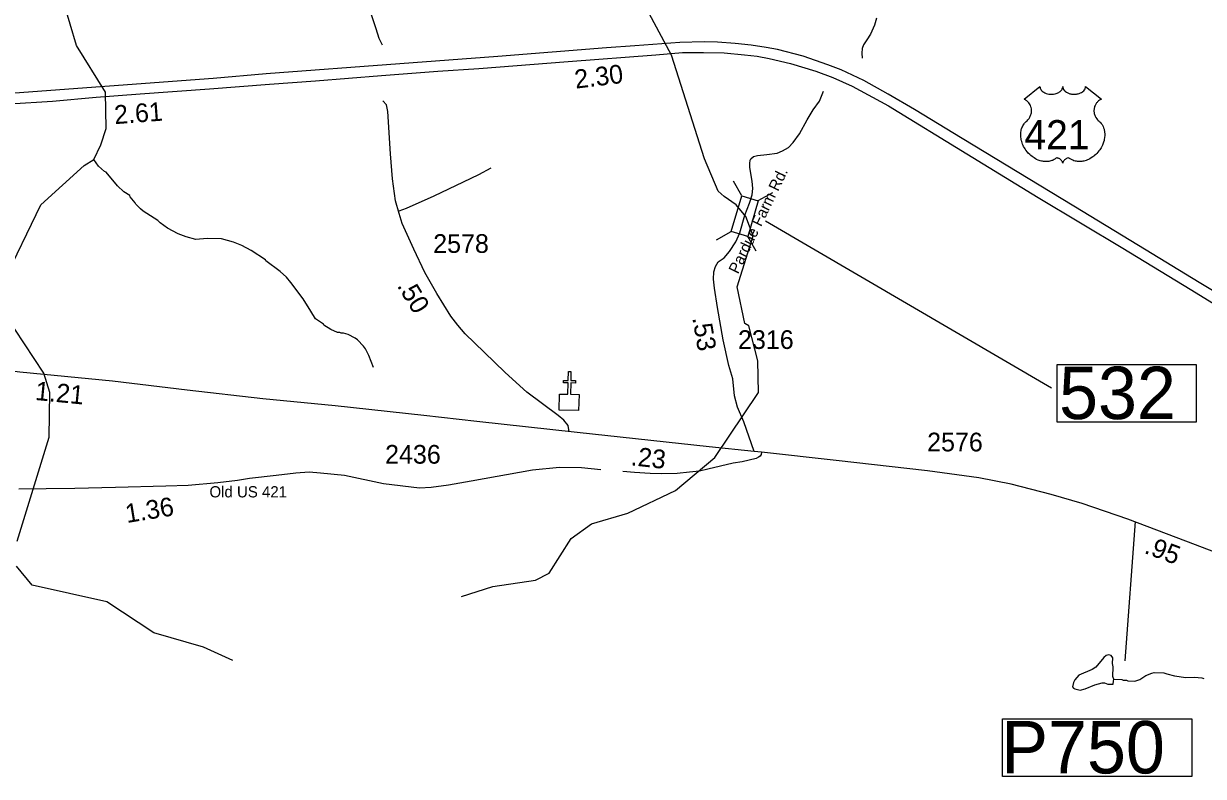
# Model space of a CAD drawing. Extents: x 1248089 to 1457196, y 820910 to 988753.
# Drawn here: x 1420415 to 1428299, y 878391 to 883419 of the extents above; entities that cross this region are included whole.
import ezdxf

# ---------------------------------------------------------------- set-up
doc = ezdxf.new("R2010")
doc.units = 0
for name, color, linetype in [('Exist Cultural Church CELL', 7, 'Continuous'), ('Exist Hydrographic Misc Water Feature', 7, 'Continuous'), ('Exist Road Non-System Type 51', 7, 'Continuous'), ('Exist Road Primary US Divided Attributed', 7, 'Continuous'), ('Exist Road Primary US Mileage Hundredths English Label', 7, 'Continuous'), ('Exist Road Primary US Shield Number Label', 7, 'Continuous'), ('Exist Road Secondary Structure Standard Bridge CELL', 7, 'Continuous'), ('Exist Road Secondary Structure Standard Bridge Number Label', 7, 'Continuous'), ('Exist Road Secondary Type 51 Attributed', 7, 'Continuous'), ('Exist Road Secondary Type 51 Label', 7, 'Continuous'), ('Prop GRAU CAT1 Cell', 7, 'Continuous'), ('Prop Horizontal Alignment Direction Label', 7, 'Continuous'), ('Prop Lane Arrow CELL', 7, 'Continuous'), ('Prop Lane Lines', 7, 'Continuous')]:
    doc.layers.add(name, color=color, linetype=linetype)

msp = doc.modelspace()

# ---------------------------------------------------------------- linework, layer by layer
at = {"layer": 'Exist Cultural Church CELL'}
msp.add_lwpolyline([(1423996.2, 880944.3), (1424053.1, 880943.1), (1424054.9, 881019.2), (1424022.9, 881020), (1424023.3, 881035.9), (1424055.3, 881035.2), (1424056.8, 881095.3), (1424072.8, 881094.9), (1424071.3, 881034.8), (1424103.3, 881034), (1424102.9, 881018), (1424071, 881018.8), (1424069.1, 880942.7), (1424126.8, 880941.2), (1424124.2, 880834.8), (1423993.6, 880837.9)], close=True, dxfattribs=at)
at = {"layer": 'Exist Hydrographic Misc Water Feature'}
for points in [[(1420279.4, 881686.9), (1420531.4, 882207.2), (1420820.4, 882470.6), (1420885.7, 882511.5), (1420931.5, 882609.5), (1420967.5, 882717.1), (1420963.5, 882960.1), (1420769.5, 883272.6), (1420683.5, 883556.7), (1420695.5, 883746.9), (1420730.4, 883854.4), (1420727.5, 884123.8), (1420704.5, 884206.3), (1420700.5, 884465.7), (1420558.5, 884826.4), (1420411.5, 884996.8)], [(1423340.5, 879593.3), (1423550.5, 879658), (1423835.5, 879701.4), (1423927.5, 879748.9), (1424073.5, 879979), (1424209.5, 880078), (1424452.5, 880148.6), (1424772.5, 880299.8), (1425034.6, 880520.9), (1425326.6, 880955), (1425322.6, 881165.2), (1425260.5, 881399.6), (1425235.5, 881416.4), (1425182.5, 881660.5), (1425291.1, 882002.2), (1425241.9, 882130.6), (1425177, 882208.4), (1425097.3, 882263.7), (1425056.8, 882299.3), (1424965.6, 882515), (1424745.6, 883208.9), (1424528.5, 883613.8)], [(1422753.5, 881121.7), (1422723.3, 881202.4), (1422700.2, 881246.9), (1422686.7, 881265.2), (1422647.5, 881306.1), (1422631.8, 881318.4), (1422584.2, 881341.5), (1422552.5, 881350.2), (1422536.5, 881350.5), (1422528.6, 881354.7), (1422512.6, 881355.1), (1422469, 881376), (1422421.6, 881405.2), (1422419.4, 881410.8), (1422364.9, 881446.8), (1422335.7, 881499.1), (1422283.5, 881580.3), (1422201.9, 881690.1), (1422172.6, 881724.8), (1422129.5, 881763.8), (1422035, 881833.9), (1422031.1, 881840), (1421936.5, 881902.1), (1421873.2, 881935.5), (1421817.8, 881958.8), (1421738.2, 881980.5), (1421642.2, 881982.7), (1421566.2, 881976.3), (1421502.5, 881993.8), (1421447.6, 882013.7), (1421375.8, 882052.6), (1421328.6, 882087.7), (1421312.9, 882104.1), (1421214.3, 882166.3), (1421196.6, 882180.7), (1421165.3, 882213.4), (1421161.5, 882221.5), (1421126.4, 882262.3), (1421124.6, 882270.3), (1421085.1, 882295.2), (1421042, 882336.2), (1420967.9, 882425.8), (1420956, 882430.1), (1420914.8, 882467), (1420885.7, 882511.5)], [(1420371.5, 879961.6), (1420585.5, 880656.6), (1420590.5, 880955.2), (1420551.4, 881084), (1420357.4, 881376.8)], [(1421814.5, 879164.4), (1421616.5, 879253.7), (1421284.5, 879349), (1420972.5, 879555.6), (1420473.5, 879667.4), (1420368.5, 879794.3)], [(1427700.7, 879040.9), (1427696.2, 879051), (1427694.4, 879059), (1427695.8, 879122.9), (1427692.2, 879145.1), (1427693.1, 879183), (1427683.4, 879197.3), (1427665.5, 879203.6), (1427649.4, 879198), (1427633.1, 879184.3), (1427579.7, 879119.5), (1427555.3, 879104.1), (1427466.5, 879066), (1427439.9, 879034.7), (1427431.5, 879018.8), (1427424.9, 878988.9), (1427430.7, 878980.8), (1427440.6, 878976.6), (1427476.4, 878967.8), (1427508.6, 878975.1), (1427573.2, 879001.6), (1427621.5, 879016.6), (1427637.5, 879016.2), (1427661.2, 879007.7), (1427696.1, 879007.7), (1427697.6, 879026.9), (1427700.7, 879040.9)], [(1427700.7, 879040.9), (1427753.9, 879037.6), (1427761.8, 879033.4), (1427785.8, 879032.9), (1427793.7, 879028.7), (1427841.7, 879027.7), (1427874, 879039), (1427914.5, 879064.1), (1427954.9, 879081.2), (1427971, 879084.8), (1428034.8, 879083.4), (1428054.7, 879075), (1428106.4, 879061.8), (1428180.5, 879051.2), (1428240.2, 879052.5), (1428288.2, 879049.7), (1428302, 879045.4)]]:
    msp.add_lwpolyline(points, dxfattribs=at)
at = {"layer": 'Exist Road Non-System Type 51'}
msp.add_line((1427842, 880092.2), (1427773.7, 879163), dxfattribs=at)
for points in [[(1422924, 882167.9), (1422974.9, 882184.9), (1423158.2, 882268.1), (1423355, 882361.5), (1423456.8, 882410.7), (1423540, 882454.9)], [(1425347.2, 880556), (1425344.3, 880539.9), (1425337.4, 880528.9), (1425326.4, 880522.1), (1425311.3, 880513.8), (1425216.5, 880491.8), (1425157.4, 880483.6), (1424987.1, 880442.3), (1424932.2, 880430), (1424864.9, 880421.7), (1424782.5, 880413.5), (1424678.1, 880412.1), (1424601.1, 880414.9), (1424498.1, 880420.4), (1424419.8, 880427.2)]]:
    msp.add_lwpolyline(points, dxfattribs=at)
at = {"layer": 'Exist Road Primary US Divided Attributed'}
for points in [[(1428516.8, 881542.6), (1428270.3, 881689), (1427864.7, 881935.6), (1427432.1, 882200.2), (1426687.6, 882650.9), (1426368, 882844.9), (1426193.4, 882947.6), (1426030.4, 883038.8), (1425877.6, 883110.7), (1425790.4, 883144.1), (1425624.8, 883200.6), (1425454, 883245.6), (1425378.3, 883259.7), (1425276.9, 883275.1), (1425170.4, 883286.6), (1425051, 883294.4), (1424962.4, 883296.9), (1424800.7, 883291.8), (1424500.3, 883270), (1424310.3, 883257.1), (1423585.1, 883198), (1422929.1, 883149.2), (1422037, 883082.5), (1421682.7, 883052.9), (1420296.4, 882950.2)], [(1420322.1, 882882.1), (1420608.3, 882901.4), (1420901, 882927.1), (1421193.7, 882948.9), (1421657.1, 882982.3), (1422058.8, 883014.4), (1422365.6, 883036.2), (1422807.2, 883072.2), (1423183.3, 883100.4), (1423456.7, 883119.7), (1424054.9, 883165.9), (1424640.2, 883210.9), (1424818.7, 883225), (1424958.6, 883226.3), (1425097.2, 883222.4), (1425232, 883210.9), (1425316.7, 883200.6), (1425396.3, 883186.5), (1425540.1, 883153.1), (1425708.2, 883101.7), (1425822.5, 883058.1), (1425952.1, 883000.3), (1426194.7, 882869.3), (1426718.4, 882549.5), (1427195.9, 882258), (1427759.5, 881918.9), (1428211.3, 881645.4), (1428424.4, 881514.4)]]:
    msp.add_lwpolyline(points, dxfattribs=at)
at = {"layer": 'Exist Road Secondary Structure Standard Bridge CELL'}
for p, q in [((1425214.1, 882267.8), (1425159.6, 882367)), ((1425322.8, 882236.2), (1425422, 882290.8)), ((1425045.3, 881975.4), (1425144.5, 882029.9)), ((1425310.2, 881898.4), (1425255.7, 881997.6))]:
    msp.add_line(p, q, dxfattribs=at)
msp.add_lwpolyline([(1425144.5, 882029.9), (1425213.6, 882268), (1425324.8, 882235.7), (1425255.7, 881997.6)], close=True, dxfattribs=at)
at = {"layer": 'Exist Road Secondary Structure Standard Bridge Number Label'}
msp.add_line((1425372.7, 882100.6), (1427285, 880986.6), dxfattribs=at)
msp.add_lwpolyline([(1427321.8, 881141.6), (1428250.8, 881141.6), (1428250.8, 880757.4), (1427321.8, 880757.4)], close=True, dxfattribs=at)
at = {"layer": 'Exist Road Secondary Type 51 Attributed'}
for points in [[(1422736.4, 883486.7), (1422769.6, 883385), (1422788.1, 883322.2), (1422812.1, 883277.8)], [(1426113.7, 883455.9), (1426101.7, 883408), (1426075.1, 883348.1), (1426049.8, 883309.5), (1426027.2, 883276.2), (1426017.9, 883252.2), (1426016.5, 883221.6), (1426017.9, 883187)], [(1424061, 880691.8), (1424053.2, 880734.5), (1424024.2, 880769.4), (1423987.3, 880800.4), (1423777.9, 880957.5), (1423632.5, 881089.4), (1423493, 881223.2), (1423365, 881347.4), (1423316.5, 881405.6), (1423270, 881463.8), (1423177, 881617), (1423097.5, 881756.6), (1423023.8, 881911.8), (1422944.3, 882084.4), (1422924.9, 882150.4), (1422899.7, 882235.7), (1422880.3, 882381.2), (1422866.8, 882548), (1422849.3, 882831.2), (1422839.6, 882875.8), (1422816.4, 882902.9)], [(1425234.4, 882139.7), (1425265.6, 882219.5), (1425282.9, 882275), (1425288.1, 882316.7), (1425284.6, 882365.2), (1425267.3, 882457.2), (1425269, 882483.2), (1425270.8, 882505.7), (1425274.2, 882516.1), (1425291.6, 882531.7), (1425319.3, 882536.9), (1425381.7, 882543.9), (1425451.1, 882554.3), (1425487.5, 882568.2), (1425527.3, 882590.7), (1425558.6, 882623.7), (1425600.2, 882682.6), (1425650.4, 882776.3), (1425692, 882842.2), (1425733.7, 882899.5), (1425759.7, 882967.1)], [(1425297.6, 880560.4), (1425228.6, 880759.8), (1425186.8, 880856.9), (1425164.7, 880931.9), (1425153.7, 881046.6), (1425127.3, 881134.8), (1425089.8, 881306.8), (1425052.5, 881521.8), (1425032.7, 881651.9), (1425026.1, 881711.4), (1425028.3, 881760), (1425039.3, 881795.3), (1425056.9, 881828.3), (1425096.6, 881854.8), (1425131.8, 881896.7), (1425173.7, 881960.7), (1425202.4, 882020.2), (1425234.4, 882139.7)], [(1424114.1, 880687.7), (1423444, 880761.4), (1423089.1, 880801.1), (1422497.1, 880865.1), (1422014.4, 880913.6), (1421508.4, 880970.9), (1421010.2, 881030.5), (1420389.8, 881089.9), (1419942.4, 881144.2), (1419451.7, 881191.4), (1418984.4, 881237.8), (1418924.8, 881240), (1418503.8, 881266.5), (1418111.4, 881268.7), (1417752.5, 881269.5)], [(1425297.6, 880560.4), (1424995.6, 880591.9), (1424114.1, 880687.7)], [(1430092.5, 879241.1), (1429488.8, 879463.4), (1428684.8, 879769.3), (1428181.5, 879962.5), (1427794.1, 880107.9), (1427488, 880212.7), (1427282.6, 880274.4), (1427013.5, 880342.2), (1426798.9, 880385.3), (1426455.9, 880432.6), (1425845.8, 880500.4), (1425347.2, 880556), (1425297.6, 880560.4)], [(1420382.5, 880310.7), (1420565.4, 880312.9), (1420757.2, 880315.1), (1421029, 880321.8), (1421366.2, 880330.6), (1421516, 880335), (1421712.2, 880352.6), (1421844.4, 880370.3), (1421925.9, 880383.5), (1422102.2, 880403.4), (1422233.6, 880418.7), (1422324, 880425.3), (1422398.9, 880418.7), (1422559.8, 880403.3), (1422819.8, 880348.1), (1423061, 880317.4), (1423138.2, 880321.8), (1423255, 880337.2), (1423407, 880365.9), (1423816.9, 880438.7), (1423996.7, 880456.2), (1424144.3, 880454), (1424273.1, 880441.2)]]:
    msp.add_lwpolyline(points, dxfattribs=at)
at = {"layer": 'Prop Horizontal Alignment Direction Label'}
msp.add_lwpolyline([(1427207, 882997.6), (1427207.3, 882993.2), (1427208.4, 882988), (1427209.2, 882985.3), (1427211.6, 882980.2), (1427215.7, 882974.1), (1427221.3, 882968.1), (1427227.6, 882962.9), (1427231.9, 882960.1), (1427239.1, 882956.2), (1427247.4, 882952.8), (1427256.5, 882950.1), (1427265.9, 882948.3), (1427276.1, 882947.1), (1427286.2, 882946.9), (1427297.1, 882947.8), (1427309.2, 882950.1), (1427314.8, 882951.5), (1427321, 882953.7), (1427326.8, 882956), (1427333.1, 882959.4), (1427338.2, 882962.7), (1427342.2, 882965.6), (1427347.8, 882971), (1427352.3, 882976.6), (1427354.2, 882979.7), (1427355.8, 882982.7), (1427358, 882989.1), (1427358.7, 882992), (1427359.1, 882997.9), (1427359.5, 882992.9), (1427360, 882989.8), (1427360.8, 882986.8), (1427362.1, 882983.6), (1427364.3, 882979.1), (1427366.8, 882975.3), (1427371.6, 882969.7), (1427374.5, 882967), (1427377.2, 882964.8), (1427384.4, 882959.8), (1427392.9, 882955.5), (1427397, 882953.7), (1427401.3, 882952.2), (1427406.7, 882950.6), (1427412.3, 882949.3), (1427417.8, 882948.3), (1427423.5, 882947.5), (1427429.2, 882947.1), (1427433.9, 882946.9), (1427439.7, 882947), (1427445, 882947.3), (1427450.5, 882947.9), (1427456.5, 882949), (1427461.4, 882950), (1427467.8, 882951.7), (1427473.5, 882953.8), (1427478.6, 882956), (1427485.2, 882959.4), (1427490.5, 882962.8), (1427494.4, 882965.9), (1427499.1, 882970.2), (1427503.5, 882975.3), (1427506.1, 882979), (1427507.9, 882982.8), (1427509.6, 882986.8), (1427510.6, 882991.1), (1427511.1, 882994.8), (1427511.2, 882998), (1427617.5, 882913.3), (1427615, 882912.3), (1427609.2, 882909.5), (1427604.6, 882906.8), (1427597.3, 882901.7), (1427594.2, 882898.8), (1427591, 882895.9), (1427588.2, 882892.7), (1427585.6, 882889.8), (1427582.5, 882885.5), (1427579.8, 882881.3), (1427577.1, 882876.5), (1427575.1, 882872.5), (1427571.8, 882863.9), (1427570.3, 882858.5), (1427569.3, 882853.9), (1427568, 882844.5), (1427567.7, 882839.9), (1427567.7, 882835.5), (1427567.9, 882830.8), (1427568.4, 882826.2), (1427569.2, 882821.5), (1427569.9, 882817.4), (1427571.3, 882812.3), (1427573.1, 882806.4), (1427575.5, 882800.7), (1427580.3, 882791.5), (1427586.6, 882782), (1427591, 882776.8), (1427595.4, 882772.2), (1427602, 882766.7), (1427605.5, 882763.6), (1427609.6, 882759.5), (1427616.3, 882751.8), (1427619, 882748.1), (1427621.7, 882744), (1427624.2, 882739.8), (1427626.7, 882735.3), (1427628.7, 882731.4), (1427632.5, 882722.2), (1427635.2, 882713.4), (1427636.4, 882708.7), (1427638.4, 882698.3), (1427639.2, 882693.2), (1427640, 882683), (1427640, 882670.7), (1427639.1, 882659), (1427636.9, 882645.4), (1427635.1, 882637.2), (1427632.3, 882627.7), (1427629.6, 882619.5), (1427624.7, 882607.4), (1427620.4, 882598.6), (1427614.8, 882588.3), (1427611, 882582.1), (1427606.5, 882575.4), (1427601, 882567.8), (1427594.4, 882559.6), (1427586.6, 882551), (1427580.2, 882544.7), (1427572, 882537.2), (1427566.9, 882533.1), (1427559.8, 882527.7), (1427550, 882521.2), (1427540.3, 882515.6), (1427532.1, 882511.4), (1427524.8, 882508.2), (1427515.4, 882504.6), (1427499.7, 882500.3), (1427494, 882499.1), (1427487.2, 882498.1), (1427480.9, 882497.5), (1427474.7, 882497.1), (1427466.5, 882497.1), (1427458.2, 882497.7), (1427450.4, 882498.9), (1427442.3, 882500.6), (1427433.9, 882503.1), (1427426.2, 882506.1), (1427418.4, 882509.9), (1427405.2, 882518.2), (1427401.5, 882520.2), (1427399.3, 882520.8), (1427394.2, 882521), (1427389.5, 882520), (1427384.6, 882518.1), (1427381.6, 882516.5), (1427377.7, 882513.9), (1427374.7, 882511.6), (1427371, 882508.1), (1427368.5, 882505.2), (1427366.6, 882503), (1427362.9, 882497.1), (1427361.6, 882494.3), (1427360.2, 882490.8), (1427359, 882485.5), (1427357.3, 882492.2), (1427355.4, 882496.5), (1427353.1, 882500.3), (1427350.8, 882503.6), (1427347.1, 882507.9), (1427343.7, 882511.1), (1427339.7, 882514.4), (1427335.5, 882517), (1427332, 882518.7), (1427328.9, 882519.9), (1427325.1, 882520.9), (1427321.9, 882521.1), (1427319.4, 882521), (1427315.8, 882520.2), (1427311, 882516.8), (1427306.5, 882513.6), (1427301.5, 882510.6), (1427295.6, 882507.4), (1427291.3, 882505.4), (1427286.1, 882503.4), (1427280.1, 882501.4), (1427273.6, 882499.7), (1427266.9, 882498.4), (1427260.9, 882497.4), (1427254.6, 882496.9), (1427248.9, 882496.7), (1427242.9, 882496.7), (1427237.4, 882497.2), (1427230.9, 882497.7), (1427222.9, 882498.9), (1427216.2, 882500.4), (1427209.2, 882502.3), (1427202, 882504.6), (1427194.2, 882507.5), (1427184.6, 882511.7), (1427177.8, 882515.2), (1427167.2, 882521.3), (1427154.8, 882529.9), (1427145.4, 882537.5), (1427138.6, 882543.7), (1427128.5, 882554), (1427122.5, 882560.7), (1427113.2, 882572.8), (1427107.2, 882581.5), (1427103.4, 882587.9), (1427097.7, 882598.2), (1427094.6, 882604.7), (1427090.6, 882614.1), (1427087.4, 882622.7), (1427084.8, 882630.9), (1427083.4, 882636.1), (1427081.4, 882645.2), (1427080.2, 882651.7), (1427079, 882660.5), (1427078.3, 882669.9), (1427078.2, 882678.5), (1427078.4, 882685.6), (1427079.2, 882694), (1427080.6, 882702.8), (1427082.3, 882710.4), (1427083.9, 882715.9), (1427086.1, 882722.6), (1427089.1, 882729.9), (1427092.6, 882736.9), (1427096, 882742.8), (1427100.2, 882749.1), (1427104.3, 882754.4), (1427109.8, 882760.3), (1427115.4, 882765.7), (1427120.6, 882769.9), (1427126.7, 882775.9), (1427129.9, 882779.6), (1427133.8, 882784.7), (1427136.9, 882789.4), (1427139.3, 882793.6), (1427142.5, 882799.8), (1427144.5, 882804.4), (1427146.9, 882811.6), (1427148.2, 882816.6), (1427149.4, 882823.1), (1427150.2, 882829.2), (1427150.6, 882836.8), (1427150.4, 882843.1), (1427149.5, 882850.4), (1427148.2, 882857.5), (1427146.5, 882863.6), (1427143.9, 882870.6), (1427141.4, 882875.8), (1427137.4, 882882.8), (1427132.8, 882889.2), (1427128.2, 882894.5), (1427123.5, 882899.2), (1427118.9, 882902.7), (1427114.6, 882905.8), (1427109.2, 882909.1), (1427104, 882911.6), (1427100.8, 882913)], close=True, dxfattribs=at)
at = {"layer": 'Prop Lane Arrow CELL'}
msp.add_lwpolyline([(1426955.5, 878774.7), (1428221.6, 878774.7), (1428221.6, 878390.8), (1426955.5, 878390.8)], close=True, dxfattribs=at)

# ---------------------------------------------------------------- texts
at = {"layer": 'Exist Road Primary US Mileage Hundredths English Label'}
for s, rotation, p in [('2.30', 7.00111, (1424104.7, 882983.9)), ('2.61', 4.23848, (1421025, 882746.8))]:
    msp.add_text(s, height=125, rotation=rotation, dxfattribs=at).set_placement(p)
at = {"layer": 'Exist Road Primary US Shield Number Label'}
msp.add_text('421', height=195, dxfattribs=at).set_placement((1427103.2, 882578.9))
at = {"layer": 'Exist Road Secondary Structure Standard Bridge Number Label'}
msp.add_text('532', height=350, dxfattribs=at).set_placement((1427334.4, 880777.2))
at = {"layer": 'Exist Road Secondary Type 51 Label'}
msp.add_text('Pardue Farm Rd.', height=75, rotation=64.15574, dxfattribs=at).set_placement((1425189.6, 881741.8))
msp.add_text('Old US 421', height=75, dxfattribs=at).set_placement((1421657.2, 880254.2))
at = {"layer": 'Prop GRAU CAT1 Cell'}
for s, rotation, p in [('.50', 301.27045, (1422907.4, 881668.1)), ('.53', 279.83783, (1424883.4, 881452.8)), ('1.21', 354.52368, (1420489.1, 880905.4)), ('.23', 353.79311, (1424468.8, 880469.3)), ('1.36', 9.21877, (1421105.4, 880082.9)), ('.95', 339.43389, (1427897.4, 879884.3))]:
    msp.add_text(s, height=125, rotation=rotation, dxfattribs=at).set_placement(p)
at = {"layer": 'Prop Lane Arrow CELL'}
msp.add_text('P750', height=350, dxfattribs=at).set_placement((1426948.4, 878410.6))
at = {"layer": 'Prop Lane Lines'}
for s, p in [('2578', (1423152.4, 881887.2)), ('2316', (1425189.2, 881245.7)), ('2576', (1426452.9, 880561.5)), ('2436', (1422831, 880479.5))]:
    msp.add_text(s, height=125, dxfattribs=at).set_placement(p)

doc.saveas('drawing.dxf')
